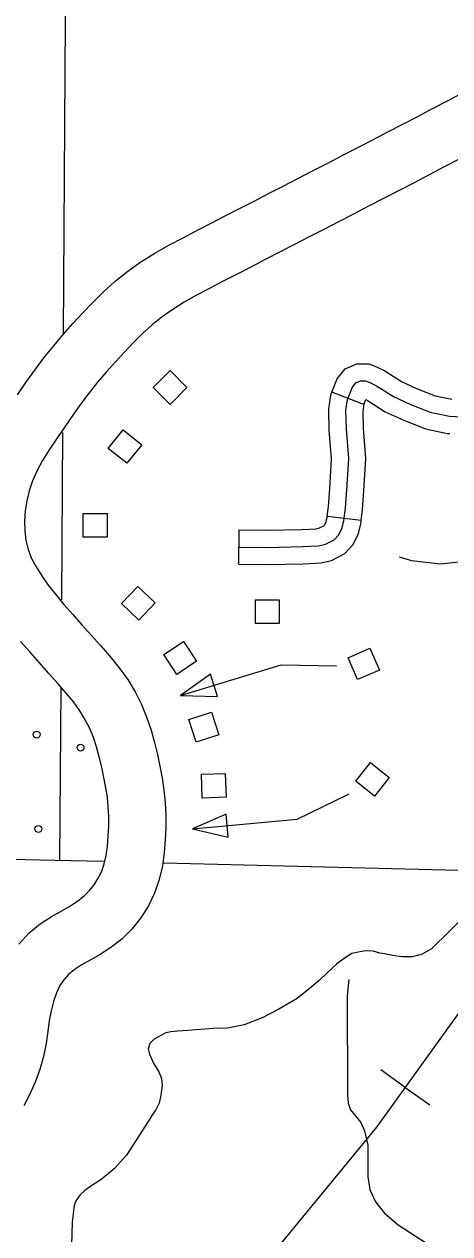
# Model space of a CAD drawing. Extents: x 1370130 to 1380143, y 377636 to 380256.
# Drawn here: x 1378551.8 to 1378630.1, y 378462.7 to 378685.1 of the extents above; entities that cross this region are included whole.
import ezdxf

# ---------------------------------------------------------------- set-up
doc = ezdxf.new("R2010")
doc.units = 0
for name, color, linetype in [('Level 10', 7, 'Continuous'), ('Level 32', 7, 'Continuous'), ('Level 34', 7, 'Continuous'), ('Level 35', 7, 'Continuous'), ('Level 40', 7, 'Continuous'), ('Level 5', 7, 'Continuous'), ('Level 56', 7, 'Continuous'), ('Level 6', 7, 'Continuous')]:
    doc.layers.add(name, color=color, linetype=linetype)

msp = doc.modelspace()

# ---------------------------------------------------------------- linework, layer by layer
at = {"layer": 'Level 10'}
for p, q in [((1378626.94, 378669.56), (1378629.67, 378670.99)), ((1378629.67, 378670.99), (1378632.43, 378672.43)), ((1378624.19, 378668.12), (1378626.94, 378669.56)), ((1378618.72, 378665.25), (1378621.46, 378666.68)), ((1378621.46, 378666.68), (1378624.19, 378668.12)), ((1378615.95, 378663.82), (1378618.72, 378665.25)), ((1378610.32, 378660.93), (1378613.15, 378662.38)), ((1378613.15, 378662.38), (1378615.95, 378663.82)), ((1378604.83, 378658.08), (1378607.54, 378659.48)), ((1378607.54, 378659.48), (1378610.32, 378660.93)), ((1378631.81, 378660.25), (1378629.07, 378658.82)), ((1378602.13, 378656.69), (1378604.83, 378658.08)), ((1378626.33, 378657.38), (1378623.56, 378655.93)), ((1378629.07, 378658.82), (1378626.33, 378657.38)), ((1378596.77, 378653.94), (1378599.45, 378655.31)), ((1378599.45, 378655.31), (1378602.13, 378656.69)), ((1378623.56, 378655.93), (1378620.76, 378654.48)), ((1378594.08, 378652.56), (1378596.77, 378653.94)), ((1378617.93, 378653.04), (1378615.15, 378651.61)), ((1378620.76, 378654.48), (1378617.93, 378653.04)), ((1378588.78, 378649.82), (1378591.41, 378651.18)), ((1378591.41, 378651.18), (1378594.08, 378652.56)), ((1378615.15, 378651.61), (1378612.39, 378650.17)), ((1378583.59, 378647.15), (1378586.17, 378648.48)), ((1378586.17, 378648.48), (1378588.78, 378649.82)), ((1378609.64, 378648.74), (1378606.94, 378647.35)), ((1378612.39, 378650.17), (1378609.64, 378648.74)), ((1378581.02, 378645.82), (1378583.59, 378647.15)), ((1378606.94, 378647.35), (1378604.24, 378645.97)), ((1378575.83, 378642.98), (1378578.42, 378644.45)), ((1378578.42, 378644.45), (1378581.02, 378645.82)), ((1378601.55, 378644.59), (1378598.88, 378643.23)), ((1378604.24, 378645.97), (1378601.55, 378644.59)), ((1378573.29, 378641.38), (1378575.83, 378642.98)), ((1378596.23, 378641.86), (1378593.6, 378640.49)), ((1378598.88, 378643.23), (1378596.23, 378641.86)), ((1378568.55, 378637.8), (1378570.85, 378639.64)), ((1378570.85, 378639.64), (1378573.29, 378641.38)), ((1378593.6, 378640.49), (1378590.99, 378639.14)), ((1378566.39, 378635.86), (1378568.55, 378637.8)), ((1378588.4, 378637.81), (1378585.87, 378636.51)), ((1378590.99, 378639.14), (1378588.4, 378637.81)), ((1378564.4, 378633.91), (1378566.39, 378635.86)), ((1378583.47, 378635.24), (1378581.23, 378633.97)), ((1378585.87, 378636.51), (1378583.47, 378635.24)), ((1378562.54, 378631.96), (1378564.4, 378633.91)), ((1378581.23, 378633.97), (1378579.14, 378632.65)), ((1378560.78, 378630.02), (1378562.54, 378631.96)), ((1378577.18, 378631.26), (1378575.34, 378629.78)), ((1378579.14, 378632.65), (1378577.18, 378631.26)), ((1378559.03, 378628.06), (1378560.78, 378630.02)), ((1378575.34, 378629.78), (1378573.58, 378628.2)), ((1378557.23, 378625.97), (1378559.03, 378628.06)), ((1378571.88, 378626.54), (1378570.23, 378624.8)), ((1378573.58, 378628.2), (1378571.88, 378626.54)), ((1378555.44, 378623.76), (1378557.23, 378625.97)), ((1378570.23, 378624.8), (1378568.58, 378622.99)), ((1378553.74, 378621.47), (1378555.44, 378623.76)), ((1378568.58, 378622.99), (1378566.91, 378621.13)), ((1378552.13, 378619.19), (1378553.74, 378621.47)), ((1378566.91, 378621.13), (1378565.29, 378619.25)), ((1378550.6, 378616.95), (1378552.13, 378619.19)), ((1378563.74, 378617.32), (1378562.24, 378615.31)), ((1378565.29, 378619.25), (1378563.74, 378617.32)), ((1378562.24, 378615.31), (1378560.76, 378613.21)), ((1378560.76, 378613.21), (1378559.28, 378611.04)), ((1378559.28, 378611.04), (1378557.81, 378608.88)), ((1378557.81, 378608.88), (1378556.42, 378606.82)), ((1378556.42, 378606.82), (1378555.2, 378604.88)), ((1378555.2, 378604.88), (1378554.18, 378603.01)), ((1378554.18, 378603.01), (1378553.36, 378601.15)), ((1378553.36, 378601.15), (1378552.72, 378599.31)), ((1378552.27, 378597.48), (1378551.99, 378595.61)), ((1378552.72, 378599.31), (1378552.27, 378597.48)), ((1378551.99, 378595.61), (1378551.87, 378593.71)), ((1378551.87, 378593.71), (1378551.91, 378591.9)), ((1378551.91, 378591.9), (1378552.13, 378590.2)), ((1378552.13, 378590.2), (1378552.56, 378588.5)), ((1378552.56, 378588.5), (1378553.15, 378586.88)), ((1378553.15, 378586.88), (1378553.96, 378585.42)), ((1378553.96, 378585.42), (1378555.05, 378583.65)), ((1378555.05, 378583.65), (1378556.22, 378581.95)), ((1378556.22, 378581.95), (1378557.57, 378580.27)), ((1378557.57, 378580.27), (1378559.11, 378578.41)), ((1378559.11, 378578.41), (1378560.73, 378576.57)), ((1378560.73, 378576.57), (1378562.43, 378574.66)), ((1378562.43, 378574.66), (1378564.14, 378572.75)), ((1378564.14, 378572.75), (1378564.15, 378572.74)), ((1378564.15, 378572.74), (1378565.84, 378570.84)), ((1378552.87, 378569.61), (1378551.13, 378571.59)), ((1378565.84, 378570.84), (1378567.53, 378568.91)), ((1378554.6, 378567.67), (1378552.87, 378569.61)), ((1378567.53, 378568.91), (1378569.24, 378566.84)), ((1378556.3, 378565.77), (1378554.6, 378567.67)), ((1378569.24, 378566.84), (1378570.84, 378564.61)), ((1378557.97, 378563.89), (1378556.3, 378565.77)), ((1378559.55, 378562.09), (1378557.97, 378563.89)), ((1378570.84, 378564.61), (1378572.21, 378562.32)), ((1378560.91, 378560.44), (1378559.55, 378562.09)), ((1378572.21, 378562.32), (1378573.41, 378559.99)), ((1378562.05, 378558.85), (1378560.91, 378560.44)), ((1378573.41, 378559.99), (1378574.39, 378557.59)), ((1378563.03, 378557.21), (1378562.05, 378558.85)), ((1378563.87, 378555.59), (1378563.03, 378557.21)), ((1378574.39, 378557.59), (1378575.15, 378555.28)), ((1378564.53, 378553.96), (1378563.87, 378555.59)), ((1378575.15, 378555.28), (1378575.78, 378553.04)), ((1378565.1, 378552.22), (1378564.53, 378553.96)), ((1378575.78, 378553.04), (1378576.32, 378550.8)), ((1378565.62, 378550.39), (1378565.1, 378552.22)), ((1378576.32, 378550.8), (1378576.76, 378548.66)), ((1378566.07, 378548.5), (1378565.62, 378550.39)), ((1378566.47, 378546.57), (1378566.07, 378548.5)), ((1378576.76, 378548.66), (1378577.19, 378546.5)), ((1378566.84, 378544.71), (1378566.47, 378546.57)), ((1378577.19, 378546.5), (1378577.52, 378544.25)), ((1378567.1, 378542.96), (1378566.84, 378544.71)), ((1378577.52, 378544.25), (1378577.75, 378542)), ((1378567.28, 378541.23), (1378567.1, 378542.96)), ((1378577.75, 378542), (1378577.85, 378539.72)), ((1378567.35, 378539.47), (1378567.28, 378541.23)), ((1378567.36, 378537.65), (1378567.35, 378539.47)), ((1378577.85, 378539.72), (1378577.86, 378537.43)), ((1378567.28, 378535.79), (1378567.36, 378537.65)), ((1378577.86, 378537.43), (1378577.76, 378535.14)), ((1378567.13, 378533.95), (1378567.28, 378535.79)), ((1378577.76, 378535.14), (1378577.57, 378532.81)), ((1378566.9, 378532.27), (1378567.13, 378533.95)), ((1378577.57, 378532.81), (1378577.23, 378530.35)), ((1378566.06, 378529.36), (1378566.54, 378530.75)), ((1378566.54, 378530.75), (1378566.9, 378532.27)), ((1378565.44, 378528.08), (1378566.06, 378529.36)), ((1378577.23, 378530.35), (1378576.64, 378527.83)), ((1378563.82, 378525.8), (1378564.69, 378526.88)), ((1378564.69, 378526.88), (1378565.44, 378528.08)), ((1378576.64, 378527.83), (1378575.79, 378525.35)), ((1378560.29, 378523.03), (1378561.66, 378523.93)), ((1378561.66, 378523.93), (1378562.83, 378524.83)), ((1378562.83, 378524.83), (1378563.82, 378525.8)), ((1378575.79, 378525.35), (1378574.65, 378522.99)), ((1378556.82, 378521.05), (1378558.7, 378522.11)), ((1378558.7, 378522.11), (1378560.29, 378523.03)), ((1378574.65, 378522.99), (1378573.26, 378520.78)), ((1378552.72, 378518.02), (1378554.77, 378519.7)), ((1378554.77, 378519.7), (1378556.82, 378521.05)), ((1378573.26, 378520.78), (1378571.61, 378518.72)), ((1378550.82, 378515.95), (1378552.72, 378518.02)), ((1378571.61, 378518.72), (1378569.74, 378516.89)), ((1378567.75, 378515.36), (1378565.79, 378514.08)), ((1378569.74, 378516.89), (1378567.75, 378515.36)), ((1378563.91, 378513), (1378562.31, 378512.09)), ((1378565.79, 378514.08), (1378563.91, 378513)), ((1378561, 378511.23), (1378559.95, 378510.37)), ((1378562.31, 378512.09), (1378561, 378511.23)), ((1378558.36, 378508.35), (1378557.74, 378507.01)), ((1378559.09, 378509.43), (1378558.36, 378508.35)), ((1378559.95, 378510.37), (1378559.09, 378509.43)), ((1378557.74, 378507.01), (1378557.19, 378505.4)), ((1378557.19, 378505.4), (1378556.74, 378503.68)), ((1378556.42, 378501.9), (1378556.15, 378499.92)), ((1378556.74, 378503.68), (1378556.42, 378501.9)), ((1378556.15, 378499.92), (1378555.82, 378497.71)), ((1378555.82, 378497.71), (1378555.36, 378495.34)), ((1378555.36, 378495.34), (1378554.69, 378492.93)), ((1378554.69, 378492.93), (1378553.84, 378490.61)), ((1378553.84, 378490.61), (1378552.85, 378488.4)), ((1378552.85, 378488.4), (1378551.73, 378486.24))]:
    msp.add_line(p, q, dxfattribs=at)
at = {"layer": 'Level 32'}
for p, q in [((1378614.31, 378615.17), (1378608.42, 378617.41)), ((1378613.81, 378593.81), (1378607.56, 378594.59)), ((1378591.28, 378585.81), (1378591.37, 378592.11))]:
    msp.add_line(p, q, dxfattribs=at)
for points in [[(1378608.42, 378617.41), (1378609.35, 378619.85), (1378610.88, 378621.69), (1378612.97, 378622.64), (1378615.22, 378622.64), (1378616.61, 378622.09), (1378618.14, 378621.37), (1378621.24, 378619.38), (1378623.98, 378618.1), (1378627.42, 378616.76), (1378630.46, 378616.12), (1378630.42, 378616.12)], [(1378591.32, 378588.96), (1378596.59, 378588.89), (1378603.02, 378589.04), (1378605.97, 378589.19), (1378607.23, 378589.48), (1378608.85, 378590.29), (1378609.67, 378591.18), (1378610.26, 378592.36), (1378610.63, 378593.77), (1378610.92, 378596.13), (1378611.15, 378599.46), (1378611.51, 378605.23), (1378611.07, 378610.62), (1378611, 378614.1), (1378611.29, 378616.09), (1378612.11, 378618.24), (1378612.84, 378619.12), (1378613.66, 378619.49), (1378614.62, 378619.49), (1378615.36, 378619.2), (1378616.61, 378618.61), (1378619.72, 378616.61), (1378622.74, 378615.21), (1378626.51, 378613.73), (1378630.06, 378612.99), (1378634.49, 378612.77)], [(1378607.56, 378594.59), (1378607.79, 378596.43), (1378608, 378599.67), (1378608.36, 378605.2), (1378607.92, 378610.46), (1378607.84, 378614.3), (1378608.23, 378616.89), (1378608.42, 378617.41)], [(1378613.81, 378593.81), (1378614.06, 378595.83), (1378614.29, 378599.26), (1378614.67, 378605.25), (1378614.22, 378610.79), (1378614.15, 378613.9), (1378614.36, 378615.29), (1378614.31, 378615.17)], [(1378614.31, 378615.17), (1378614.65, 378616.05), (1378615.08, 378615.84), (1378618.19, 378613.84), (1378621.51, 378612.31), (1378625.61, 378610.7), (1378629.66, 378609.85), (1378630.1, 378609.83)], [(1378591.28, 378585.81), (1378596.61, 378585.74), (1378603.13, 378585.89), (1378606.42, 378586.05), (1378608.31, 378586.5), (1378610.78, 378587.74), (1378612.29, 378589.38), (1378613.22, 378591.25), (1378613.73, 378593.17), (1378613.81, 378593.81)], [(1378591.37, 378592.11), (1378596.58, 378592.04), (1378602.9, 378592.19), (1378605.53, 378592.32), (1378606.15, 378592.46), (1378606.93, 378592.85), (1378607.05, 378592.98), (1378607.3, 378593.48), (1378607.53, 378594.37), (1378607.56, 378594.59)]]:
    msp.add_lwpolyline(points, dxfattribs=at)
at = {"layer": 'Level 34'}
msp.add_lwpolyline([(1378636.57, 378524.7), (1378626.74, 378515.08), (1378625.03, 378514.13), (1378623.18, 378513.65), (1378622.18, 378513.65), (1378621.29, 378513.66), (1378619.59, 378513.86), (1378618.11, 378514.18), (1378617.24, 378514.32), (1378615.99, 378514.66), (1378614.62, 378514.71), (1378613.25, 378514.5), (1378612.09, 378514.23), (1378610.87, 378513.44), (1378609.29, 378512.33), (1378607.54, 378510.69), (1378606.04, 378509.26), (1378604.24, 378507.73), (1378602, 378505.99), (1378598.67, 378504.03), (1378595.71, 378502.45), (1378592.28, 378501.13), (1378589.21, 378500.54), (1378586.57, 378500.44), (1378583.51, 378500.23), (1378581.83, 378500.1), (1378579.99, 378499.99), (1378578.75, 378499.86), (1378577.86, 378499.65), (1378576.96, 378499.17), (1378575.74, 378498.48), (1378574.91, 378497.69), (1378574.62, 378496.71), (1378574.83, 378495.71), (1378575.57, 378494.1), (1378576.55, 378492.48), (1378577.05, 378491.27), (1378577.16, 378490.05), (1378576.95, 378488.18), (1378576.63, 378486.72), (1378576.02, 378485.51), (1378575.28, 378484.48), (1378574.62, 378483.34), (1378570.61, 378477.18), (1378568.34, 378474.67), (1378565.88, 378472.66), (1378564.45, 378471.74), (1378562.97, 378470.66), (1378562.08, 378469.86), (1378561.47, 378469.04), (1378561.18, 378468.46), (1378560.94, 378467.59), (1378560.81, 378466.4), (1378560.62, 378464.89), (1378560.23, 378452.05)], dxfattribs=at)
at = {"layer": 'Level 35'}
for points in [[(1378620.81, 378587.18), (1378623.05, 378586.51), (1378628.36, 378585.86), (1378636.59, 378586.82), (1378639.6, 378586.97), (1378643.47, 378586.52), (1378647.04, 378585.35), (1378650.15, 378583.99), (1378660.61, 378578.56), (1378667.95, 378576.22), (1378670.39, 378575.64)], [(1378611.51, 378509.45), (1378611.24, 378506.49), (1378611.26, 378488.29), (1378611.4, 378486.74), (1378611.82, 378485.53), (1378613.71, 378483.16), (1378614.39, 378481.63), (1378615.03, 378479.01), (1378614.99, 378473.2), (1378615.36, 378470.86), (1378616.45, 378468.59), (1378618.08, 378466.5), (1378620.63, 378464.37), (1378625.82, 378460.98)]]:
    msp.add_lwpolyline(points, dxfattribs=at)
at = {"layer": 'Level 40'}
for q in [(1378617.41, 378492.88), (1378626.41, 378486.4)]:
    msp.add_line((1378621.91, 378489.64), q, dxfattribs=at)
msp.add_lwpolyline([(1379037.67, 378728.08), (1379011.37, 378711.43), (1378979.03, 378691.2), (1378955.14, 378676.03), (1378944.66, 378670.61), (1378929.78, 378663.71), (1378913.88, 378657.74), (1378900.65, 378653.42), (1378885.95, 378648.73), (1378808.4, 378625.74), (1378735.63, 378603.5), (1378725.52, 378599.73), (1378717.44, 378595.87), (1378710.36, 378591.91), (1378703.75, 378587.87), (1378696.49, 378582.17), (1378688.4, 378574.44), (1378681.14, 378566.81), (1378672.78, 378556.79), (1378636.31, 378509.63), (1378616.64, 378482.33), (1378598.45, 378460.26)], dxfattribs=at)
msp.add_lwpolyline([(1379037.67, 378728.08), (1379011.37, 378711.43), (1378979.03, 378691.2), (1378955.14, 378676.03), (1378944.66, 378670.61), (1378929.78, 378663.71), (1378913.88, 378657.74), (1378900.65, 378653.42), (1378885.95, 378648.73), (1378808.4, 378625.74), (1378735.63, 378603.5), (1378725.52, 378599.73), (1378717.44, 378595.87), (1378710.36, 378591.91), (1378703.75, 378587.87), (1378696.49, 378582.17), (1378688.4, 378574.44), (1378681.14, 378566.81), (1378672.78, 378556.79), (1378636.31, 378509.63), (1378616.64, 378482.33), (1378598.45, 378460.26)], dxfattribs=at)
at = {"layer": 'Level 5'}
for points in [[(1378559.43, 378695.42), (1378558.98, 378628.16)], [(1378558.85, 378610.01), (1378558.65, 378579.24)], [(1378558.54, 378563.06), (1378558.32, 378531.39)]]:
    msp.add_lwpolyline(points, dxfattribs=at)
at = {"layer": 'Level 56'}
for points in [[(1378581.74, 378618.27), (1378578.65, 378615.18), (1378575.55, 378618.29), (1378578.64, 378621.38)], [(1378573.43, 378607.76), (1378570.7, 378604.35), (1378567.28, 378607.09), (1378570.01, 378610.5)], [(1378562.67, 378590.78), (1378562.67, 378595.15), (1378567.06, 378595.15), (1378567.06, 378590.78)], [(1378575.92, 378578.71), (1378572.91, 378575.53), (1378569.73, 378578.55), (1378572.73, 378581.72)], [(1378594.33, 378574.9), (1378594.33, 378579.27), (1378598.72, 378579.27), (1378598.72, 378574.9)], [(1378581.1, 378571.62), (1378583.53, 378567.98), (1378579.88, 378565.55), (1378577.46, 378569.19)], [(1378613.14, 378564.59), (1378611.38, 378568.59), (1378615.39, 378570.35), (1378617.15, 378566.35)], [(1378587.35, 378561.47), (1378586.1, 378565.57), (1378580.58, 378561.64)], [(1378586.25, 378558.61), (1378587.59, 378554.45), (1378583.42, 378553.1), (1378582.08, 378557.26)], [(1378612.8, 378545.9), (1378615.51, 378549.33), (1378618.95, 378546.61), (1378616.24, 378543.18)], [(1378588.78, 378547.35), (1378588.95, 378542.98), (1378584.57, 378542.81), (1378584.4, 378547.18)], [(1378589.34, 378535.61), (1378588.95, 378539.87), (1378582.75, 378537.14)]]:
    msp.add_lwpolyline(points, close=True, dxfattribs=at)
for points in [[(1378580.58, 378561.64), (1378599.09, 378567.31), (1378609.25, 378567.13)], [(1378582.75, 378537.14), (1378602, 378538.94), (1378611.57, 378543.58)]]:
    msp.add_lwpolyline(points, dxfattribs=at)
for centre in [(1378554.11, 378554.47), (1378562.17, 378552.08), (1378554.41, 378537.14)]:
    msp.add_circle(centre, 0.63, dxfattribs=at)
at = {"layer": 'Level 6'}
for points in [[(1378447, 378338.17), (1378447.06, 378478.81), (1378447.73, 378533.93), (1378557.43, 378531.41), (1378566.41, 378531.19)], [(1378577.46, 378530.92), (1378668.67, 378528.67), (1378668.24, 378473.37), (1378668.14, 378390.77), (1378778.23, 378387.25), (1378778.14, 378362.19)]]:
    msp.add_lwpolyline(points, dxfattribs=at)

doc.saveas('drawing.dxf')
